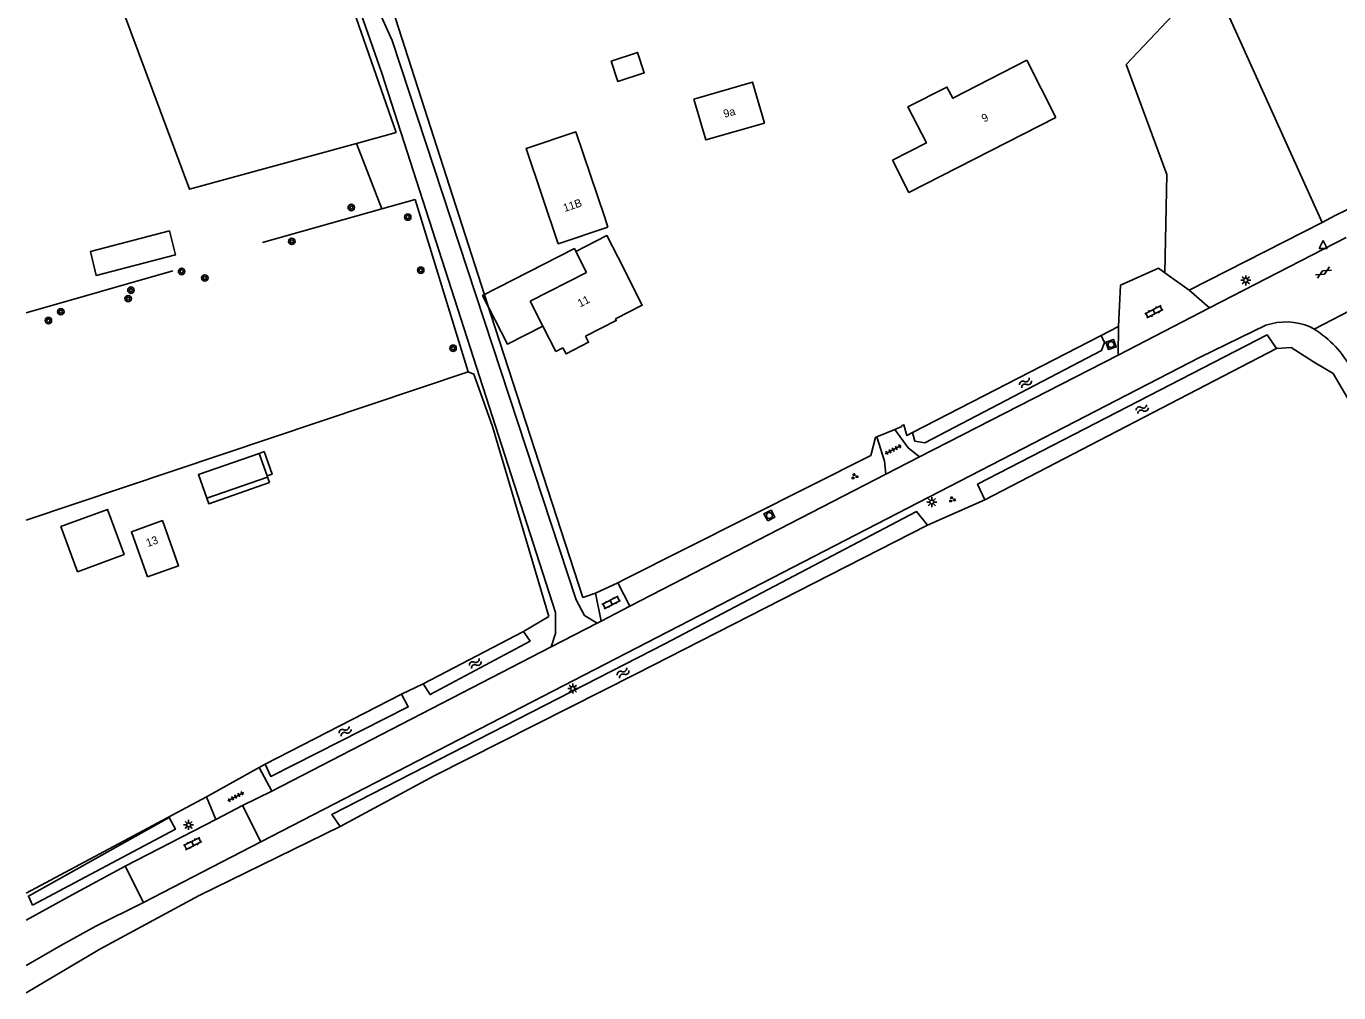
# Model space of a CAD drawing. Extents: x 135999 to 138000, y 396000 to 398501.
# Drawn here: x 136000 to 136164, y 396740.7 to 396861.5 of the extents above; entities that cross this region are included whole.
import ezdxf

# ---------------------------------------------------------------- set-up
doc = ezdxf.new("R2010")
doc.units = 0
for name, color, linetype in [('gg-afsc-draadraster', 7, 'Continuous'), ('gg-afsc-erfafscheiding', 7, 'Continuous'), ('gg-afsc-hekwerk', 7, 'Continuous'), ('gg-anno-huisnummerreeks BGT', 7, 'Continuous'), ('gg-bbg-bijgebouw', 7, 'Continuous'), ('gg-bbg-gedigitaliseerde bebouwing', 7, 'Continuous'), ('gg-bbg-gedigitaliseerde bijgebouw', 7, 'Continuous'), ('gg-bbg-hoofdgebouw', 7, 'Continuous'), ('gg-bbg-luifel en loopbrug', 7, 'Continuous'), ('gg-knt-bronhoudergrens', 7, 'Continuous'), ('gg-knt-onverhard', 7, 'Continuous'), ('gg-knt-verharding', 7, 'Continuous'), ('gg-kntw-bovenkant insteek waterloop', 7, 'Continuous'), ('gg-kntw-greppel-droge sloot', 7, 'Continuous'), ('gt-grn-groengrens', 7, 'Continuous'), ('gt-grn-weggrens', 7, 'Continuous'), ('gt-symb-boom', 7, 'Continuous'), ('gt-symb-gesloten verharding', 7, 'Continuous'), ('gt-symb-groenvak', 7, 'Continuous'), ('gt-symb-klinker verharding', 7, 'Continuous'), ('gt-symb-lichtmast', 7, 'Continuous'), ('gt-symb-rioolschacht', 7, 'Continuous'), ('gt-symb-tegel verharding', 7, 'Continuous'), ('gt-symb-waterafsluiter', 7, 'Continuous'), ('gt-symb-watersymbool', 7, 'Continuous'), ('gx-grn-maaiveld', 7, 'Continuous')]:
    doc.layers.add(name, color=color, linetype=linetype)

# ---------------------------------------------------------------- blocks, each defined once
blk = doc.blocks.new('gt0-WAFSL')
at = {"layer": 'gt-symb-waterafsluiter'}
for p, q in [((-0.5, -0.33), (0, 0.67)), ((0, 0.67), (0.5, -0.33)), ((0.5, -0.33), (-0.5, -0.33))]:
    blk.add_line(p, q, dxfattribs=at)
blk = doc.blocks.new('gt0-LMAST')
at = {"layer": 'gt-symb-lichtmast'}
for p, q in [((-0.18, 0.17), (-0.45, 0.44)), ((-0.01, 0.25), (-0.01, 0.62)), ((0.17, 0.17), (0.44, 0.44)), ((-0.26, 0), (-0.63, 0)), ((-0.18, -0.18), (-0.45, -0.45)), ((-0.01, -0.25), (-0.01, -0.63)), ((0.44, -0.45), (0.17, -0.18)), ((0.24, 0), (0.62, 0))]:
    blk.add_line(p, q, dxfattribs=at)
blk.add_circle((-0.01, 0), 0.25, dxfattribs=at)
blk = doc.blocks.new('gt0-GESVH1')
at = {"layer": 'gt-symb-gesloten verharding'}
for p, q in [((-0.99, -0.26), (0.01, 0.24)), ((0.01, -0.26), (-0.99, 0.24)), ((0.01, 0.24), (1.01, -0.26)), ((1.01, 0.24), (0.01, -0.26))]:
    blk.add_line(p, q, dxfattribs=at)
blk = doc.blocks.new('gt0-TEG1')
at = {"layer": 'gt-symb-tegel verharding'}
for p, q in [((-1.12, 0), (1.13, 0)), ((-0.9, -0.25), (-0.9, 0.25)), ((-0.45, -0.25), (-0.45, 0.25)), ((0, -0.25), (0, 0.25)), ((0.45, -0.25), (0.45, 0.25)), ((0.9, -0.25), (0.9, 0.25))]:
    blk.add_line(p, q, dxfattribs=at)
blk = doc.blocks.new('gt0-WA')
at = {"layer": 'gt-symb-watersymbool'}
for centre, start, end in [((-0.32, 0.02), 28.0725, 151.9275), ((0.43, 0.42), 208.0725, 331.9275), ((-0.32, -0.43), 28.0725, 151.9275), ((0.43, -0.03), 208.0725, 331.9275)]:
    blk.add_arc(centre, 0.425, start, end, dxfattribs=at)
blk = doc.blocks.new('gt0-RS')
at = {"layer": 'gt-symb-rioolschacht'}
blk.add_lwpolyline([(-0.5, -0.5), (0.5, -0.5), (0.5, 0.5), (-0.5, 0.5)], close=True, dxfattribs=at)
blk.add_circle((0, 0), 0.375, dxfattribs=at)
blk = doc.blocks.new('gt0-KL1')
at = {"layer": 'gt-symb-klinker verharding'}
for p, q in [((-1.15, 0.3), (1.15, 0.3)), ((-1, -0.3), (-1, 0.3)), ((-0.5, 0.3), (-0.5, 0.45)), ((0, -0.3), (0, 0.3)), ((0.5, 0.3), (0.5, 0.45)), ((1, -0.3), (1, 0.3)), ((-1.15, -0.3), (1.15, -0.3)), ((-0.5, -0.45), (-0.5, -0.3)), ((0.5, -0.45), (0.5, -0.3))]:
    blk.add_line(p, q, dxfattribs=at)
blk = doc.blocks.new('gt0-GRVAK')
at = {"layer": 'gt-symb-groenvak'}
for p, q in [((-0.11, 0.19), (-0.23, 0.24)), ((-0.18, 0.15), (0.09, 0.15)), ((-0.09, 0.21), (-0.16, 0.32)), ((-0.05, 0.21), (-0.05, 0.39)), ((0, 0.21), (0.06, 0.32)), ((0.02, 0.19), (0.13, 0.24)), ((0.26, -0.05), (0.2, 0.06)), ((0.3, -0.05), (0.3, 0.13)), ((0.35, -0.05), (0.41, 0.06)), ((-0.24, -0.23), (-0.36, -0.18)), ((-0.32, -0.26), (-0.05, -0.26)), ((-0.23, -0.21), (-0.29, -0.1)), ((-0.18, -0.2), (-0.18, -0.02)), ((-0.14, -0.21), (-0.07, -0.1)), ((-0.12, -0.23), (0, -0.18)), ((0.24, -0.07), (0.12, -0.02)), ((0.17, -0.11), (0.44, -0.11)), ((0.37, -0.07), (0.49, -0.02))]:
    blk.add_line(p, q, dxfattribs=at)
blk = doc.blocks.new('gt0-BOOM')
at = {"layer": 'gt-symb-boom'}
for radius in [0.4, 0.2]:
    blk.add_circle((0, 0), radius, dxfattribs=at)

msp = doc.modelspace()

# ---------------------------------------------------------------- linework, layer by layer
at = {"layer": 'gg-afsc-draadraster'}
msp.add_line((136058.06, 396825.49), (136069.54, 396790.13), dxfattribs=at)
for points in [[(136009.42, 396870.73), (136020.38, 396841.17), (136041.28, 396846.88)], [(136065.28, 396787.75), (136058.27, 396811.52), (136055.93, 396818.03), (136055.21, 396818.36)]]:
    msp.add_lwpolyline(points, dxfattribs=at)
at = {"layer": 'gg-afsc-erfafscheiding'}
msp.add_line((136108.52, 396811.14), (136106.28, 396810.2), dxfattribs=at)
for points in [[(136192.41, 396851.91), (136163.52, 396837.87), (136161.9, 396837.01)], [(136109.36, 396811.59), (136109.39, 396811.51), (136108.52, 396811.14)], [(136106.28, 396810.2), (136106.1, 396810.12), (136105.54, 396807.9), (136074.72, 396792.37)]]:
    msp.add_lwpolyline(points, dxfattribs=at)
at = {"layer": 'gg-afsc-hekwerk'}
for p, q in [((136046.22, 396848.24), (136038.91, 396869.27)), ((136045.33, 396865), (136058.06, 396825.49)), ((136041.28, 396846.88), (136046.22, 396848.24)), ((136044.42, 396838.73), (136041.28, 396846.88)), ((136048.61, 396839.87), (136044.42, 396838.73)), ((136055.21, 396818.36), (136048.61, 396839.87)), ((136044.42, 396838.73), (136029.52, 396834.49)), ((136145.31, 396828.53), (136161.9, 396837.01)), ((136136.71, 396829.17), (136141.45, 396831.29)), ((136141.45, 396831.29), (136142.25, 396830.72)), ((136000, 396825.71), (136018.31, 396830.97)), ((136142.25, 396830.72), (136145.31, 396828.53)), ((136136.71, 396829.17), (136136.47, 396824.01)), ((136134.32, 396822.9), (136110.75, 396810.75)), ((136136.47, 396824.01), (136134.32, 396822.9)), ((136000, 396799.79), (136055.21, 396818.36))]:
    msp.add_line(p, q, dxfattribs=at)
msp.add_lwpolyline([(136110.75, 396810.75), (136110.03, 396810.38), (136109.66, 396811.71), (136109.36, 396811.59)], dxfattribs=at)
at = {"layer": 'gg-bbg-bijgebouw'}
for p, q in [((136030.09, 396805.32), (136029.09, 396808.15)), ((136022.55, 396802.54), (136030.14, 396805.19)), ((136030.14, 396805.19), (136030.09, 396805.32))]:
    msp.add_line(p, q, dxfattribs=at)
for points in [[(136008.04, 396833.37), (136008.72, 396830.39), (136018.66, 396832.98), (136017.88, 396835.96), (136008.04, 396833.37)], [(136029.09, 396808.15), (136021.51, 396805.5), (136022.55, 396802.54)], [(136006.41, 396793.36), (136004.33, 396799.01), (136010.14, 396801.14), (136012.22, 396795.49), (136006.41, 396793.36)]]:
    msp.add_lwpolyline(points, dxfattribs=at)
at = {"layer": 'gg-bbg-gedigitaliseerde bebouwing'}
for p, q in [((136070.01, 396830.75), (136068.67, 396833.38)), ((136062.97, 396827.16), (136070.01, 396830.75))]:
    msp.add_line(p, q, dxfattribs=at)
for points in [[(136125.03, 396857.28), (136115.75, 396852.54), (136115.04, 396853.94), (136110.16, 396851.46), (136112.46, 396846.96), (136108.23, 396844.8)], [(136083.42, 396852.43), (136084.9, 396847.32), (136092.23, 396849.43), (136090.74, 396854.55), (136083.42, 396852.43)], [(136068.67, 396833.38), (136072.55, 396835.37), (136073.95, 396832.63)]]:
    msp.add_lwpolyline(points, dxfattribs=at)
at = {"layer": 'gg-bbg-gedigitaliseerde bijgebouw'}
msp.add_lwpolyline([(136073.07, 396857.17), (136076.39, 396858.27), (136077.22, 396855.73), (136073.9, 396854.64), (136073.07, 396857.17)], dxfattribs=at)
at = {"layer": 'gg-bbg-hoofdgebouw'}
for p, q in [((136125.03, 396857.28), (136128.65, 396850.14)), ((136072.27, 396837.61), (136072.67, 396836.44)), ((136064.55, 396824.05), (136062.97, 396827.16)), ((136066.16, 396820.9), (136064.55, 396824.05)), ((136067.05, 396821.35), (136066.16, 396820.9))]:
    msp.add_line(p, q, dxfattribs=at)
for points in [[(136128.65, 396850.14), (136110.29, 396840.77), (136108.23, 396844.8)], [(136072.27, 396837.61), (136068.65, 396848.33), (136062.46, 396846.24), (136066.47, 396834.35), (136072.67, 396836.44)], [(136073.95, 396832.63), (136076.96, 396826.67), (136073.63, 396824.95), (136073.71, 396824.75), (136069.87, 396822.79)], [(136067.05, 396821.35), (136067.44, 396820.6), (136070.25, 396822.03), (136069.87, 396822.79)], [(136015.14, 396792.71), (136019.01, 396794.08), (136017.01, 396799.74), (136013.14, 396798.36), (136015.14, 396792.71)]]:
    msp.add_lwpolyline(points, dxfattribs=at)
at = {"layer": 'gg-bbg-luifel en loopbrug'}
for points in [[(136068.67, 396833.38), (136068.48, 396833.74), (136057.02, 396827.89), (136060.12, 396821.8), (136064.55, 396824.05)], [(136030.09, 396805.32), (136030.71, 396805.54), (136029.72, 396808.37), (136029.09, 396808.15)], [(136030.14, 396805.19), (136030.38, 396804.51), (136022.8, 396801.84), (136022.55, 396802.54)]]:
    msp.add_lwpolyline(points, dxfattribs=at)
at = {"layer": 'gg-knt-bronhoudergrens'}
for p, q in [((136147.95, 396867.9), (136137.44, 396856.74)), ((136161.9, 396837.01), (136147.95, 396867.9))]:
    msp.add_line(p, q, dxfattribs=at)
for points in [[(136142.25, 396830.72), (136142.5, 396843.01), (136137.44, 396856.74)], [(136000, 396740.73), (136009.19, 396746.16), (136021.6, 396752.87), (136039.22, 396761.51)]]:
    msp.add_lwpolyline(points, dxfattribs=at)
at = {"layer": 'gg-knt-onverhard'}
for p, q in [((136045.73, 396859.76), (136068.71, 396789.85)), ((136066.11, 396788.24), (136044.44, 396855.68))]:
    msp.add_line(p, q, dxfattribs=at)
for points in [[(136068.71, 396789.85), (136069.75, 396787.87), (136071.35, 396786.93)], [(136065.6, 396783.95), (136066.13, 396785.65), (136066.11, 396788.24)]]:
    msp.add_lwpolyline(points, dxfattribs=at)
at = {"layer": 'gg-knt-verharding'}
for p, q in [((136147.84, 396826.36), (136164.9, 396835.15)), ((136147.84, 396826.36), (136145.31, 396828.53)), ((136136.44, 396820.43), (136147.84, 396826.36)), ((136136.47, 396824.01), (136136.44, 396820.43)), ((136154.86, 396824.16), (136146.67, 396820.18)), ((136160.9, 396823.67), (136160.42, 396823.96)), ((136146.67, 396820.18), (136029.32, 396759.61)), ((136136.44, 396820.43), (136111.62, 396807.73)), ((136111.62, 396807.73), (136107.4, 396805.55)), ((136107.4, 396805.55), (136075.43, 396789.03)), ((136073.9, 396791.98), (136075.43, 396789.03)), ((136071.82, 396787.17), (136071.12, 396790.66)), ((136075.43, 396789.03), (136071.82, 396787.17)), ((136065.6, 396783.95), (136071.35, 396786.93)), ((136071.82, 396787.17), (136071.35, 396786.93)), ((136065.6, 396783.95), (136030.67, 396765.91)), ((136029.12, 396768.9), (136030.67, 396765.91)), ((136030.67, 396765.91), (136027.03, 396764.13)), ((136022.54, 396765.22), (136023.67, 396762.4)), ((136027.03, 396764.13), (136023.67, 396762.4)), ((136029.32, 396759.61), (136027.03, 396764.13)), ((136023.67, 396762.4), (136012.37, 396756.56)), ((136014.66, 396752), (136029.32, 396759.61)), ((136012.37, 396756.56), (136014.66, 396752)), ((136000, 396744.13), (136004.33, 396746.64))]:
    msp.add_line(p, q, dxfattribs=at)
for points in [[(136045.73, 396859.76), (136043.19, 396865.41), (136042.02, 396867.61)], [(136044.44, 396855.68), (136041.5, 396864.02), (136040.46, 396867.03)], [(136107.4, 396805.55), (136107.24, 396807.17), (136106.28, 396810.2)], [(136108.52, 396811.14), (136110.19, 396808.82), (136111.62, 396807.73)], [(136000, 396749.81), (136005.73, 396752.97), (136012.37, 396756.56)], [(136014.66, 396752), (136008.7, 396749.04), (136004.33, 396746.64)]]:
    msp.add_lwpolyline(points, dxfattribs=at)
for centre, radius, start, end in [((136157.39, 396816.81), 7.77, 67.0163, 108.9657), ((136154.35, 396812.9), 12.61, 27.1486, 58.7167)]:
    msp.add_arc(centre, radius, start, end, dxfattribs=at)
at = {"layer": 'gg-kntw-bovenkant insteek waterloop'}
for p, q in [((136156.2, 396821.26), (136119.78, 396802.36)), ((136049.59, 396779.34), (136062.12, 396785.88)), ((136029.84, 396769.3), (136046.88, 396778.06)), ((136050.97, 396767.84), (136039.22, 396761.51))]:
    msp.add_line(p, q, dxfattribs=at)
for points in [[(136119.78, 396802.36), (136118.87, 396804.28), (136155.05, 396822.96), (136156.2, 396821.26)], [(136112.59, 396799.18), (136111.24, 396800.88), (136079.77, 396784.32), (136038.18, 396762.99), (136039.22, 396761.51)], [(136112.59, 396799.18), (136076.2, 396780.6), (136050.97, 396767.84)], [(136062.12, 396785.88), (136062.95, 396784.68), (136050.45, 396778), (136049.59, 396779.34)], [(136046.88, 396778.06), (136047.72, 396776.46), (136030.57, 396767.74), (136029.84, 396769.3)]]:
    msp.add_lwpolyline(points, dxfattribs=at)
at = {"layer": 'gg-kntw-greppel-droge sloot'}
for points in [[(136134.32, 396822.9), (136134.71, 396822.01), (136134.34, 396821), (136112.26, 396809.48), (136111.02, 396809.68), (136110.75, 396810.75)], [(136000.8, 396751.69), (136000.27, 396752.8), (136017.86, 396762.63), (136018.63, 396761.16), (136000.8, 396751.69)]]:
    msp.add_lwpolyline(points, dxfattribs=at)
at = {"layer": 'gt-grn-groengrens'}
for p, q in [((136119.78, 396802.36), (136112.59, 396799.18)), ((136073.9, 396791.98), (136074.72, 396792.37)), ((136071.12, 396790.66), (136069.54, 396790.13)), ((136062.12, 396785.88), (136065.28, 396787.75)), ((136046.88, 396778.06), (136049.59, 396779.34)), ((136029.84, 396769.3), (136029.12, 396768.9)), ((136000, 396753.17), (136022.54, 396765.22))]:
    msp.add_line(p, q, dxfattribs=at)
at = {"layer": 'gt-grn-weggrens'}
for p, q in [((136160.9, 396823.67), (136166.55, 396826.57)), ((136071.12, 396790.66), (136073.9, 396791.98)), ((136029.12, 396768.9), (136022.54, 396765.22))]:
    msp.add_line(p, q, dxfattribs=at)
at = {"layer": 'gx-grn-maaiveld'}
msp.add_lwpolyline([(136156.2, 396821.26), (136158.04, 396821.39), (136160.82, 396819.61), (136163.28, 396818.14), (136170.91, 396805.12)], dxfattribs=at)

# ---------------------------------------------------------------- block references
at = {"layer": 'gt-symb-boom'}
for p in [(136040.61, 396838.88), (136047.67, 396837.68), (136033.18, 396834.65), (136019.41, 396830.89), (136049.29, 396831.04), (136022.31, 396830.07), (136012.73, 396827.49), (136013.08, 396828.55), (136004.32, 396825.86), (136002.77, 396824.75), (136053.33, 396821.29)]:
    msp.add_blockref('gt0-BOOM', p, dxfattribs=at)
at = {"layer": 'gt-symb-gesloten verharding', "rotation": 29.92248698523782}
msp.add_blockref('gt0-GESVH1', (136162.07, 396830.77), dxfattribs=at)
at = {"layer": 'gt-symb-groenvak'}
for p in [(136103.48, 396805.27), (136115.67, 396802.38)]:
    msp.add_blockref('gt0-GRVAK', p, dxfattribs=at)
at = {"layer": 'gt-symb-klinker verharding'}
for p, rotation in [((136140.9, 396825.86), 27.07775140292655), ((136073.08, 396789.52), 27.07775140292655), ((136020.79, 396759.37), 26.436872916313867)]:
    msp.add_blockref('gt0-KL1', p, dxfattribs=dict(at, rotation=rotation))
at = {"layer": 'gt-symb-lichtmast'}
for p in [(136152.38, 396829.78), (136113.15, 396802.06), (136068.29, 396778.75), (136020.29, 396761.71)]:
    msp.add_blockref('gt0-LMAST', p, dxfattribs=at)
at = {"layer": 'gt-symb-rioolschacht'}
for p, rotation in [((136135.54, 396821.75), -70.42327443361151), ((136092.85, 396800.38), 27.334075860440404)]:
    msp.add_blockref('gt0-RS', p, dxfattribs=dict(at, rotation=rotation))
at = {"layer": 'gt-symb-tegel verharding'}
for p, rotation in [((136108.32, 396808.62), 27.07775140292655), ((136026.17, 396765.23), 28.23090182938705)]:
    msp.add_blockref('gt0-TEG1', p, dxfattribs=dict(at, rotation=rotation))
at = {"layer": 'gt-symb-waterafsluiter'}
msp.add_blockref('gt0-WAFSL', (136162.04, 396834.09), dxfattribs=at)
at = {"layer": 'gt-symb-watersymbool'}
for p, rotation in [((136124.8, 396816.93), 35.9177326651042), ((136139.38, 396813.66), 27.435818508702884), ((136056.06, 396781.85), 35.10468688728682), ((136074.53, 396780.68), 38.910397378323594), ((136039.79, 396773.39), 34.19864361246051)]:
    msp.add_blockref('gt0-WA', p, dxfattribs=dict(at, rotation=rotation))

# ---------------------------------------------------------------- texts
at = {"layer": 'gg-anno-huisnummerreeks BGT'}
for s, rotation, p in [('9a', 16.1, (136087.26, 396850.08)), ('9', 27, (136119.67, 396849.49)), ('11B', 18.6, (136067.27, 396838.31)), ('11', 27, (136069.2, 396826.38)), ('13', 19.5, (136015.17, 396796.43))]:
    msp.add_text(s, height=1, rotation=rotation, dxfattribs=at).set_placement(p)

doc.saveas('drawing.dxf')
